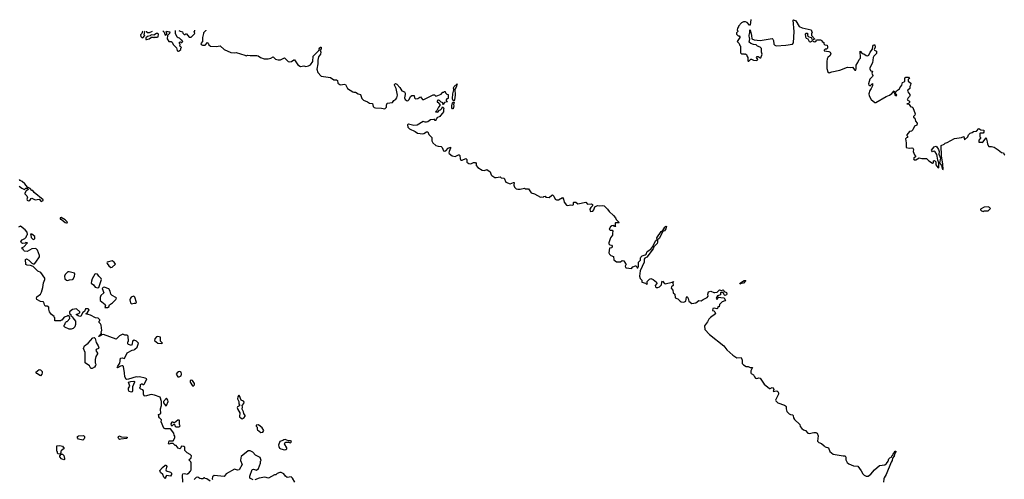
# Model space of a CAD drawing. Extents: x 2219101 to 2444320, y 201258 to 358766.
# Tile 345 of 349: x 2364841 to 2379688, y 348570 to 355504. Entities that reach past the tile are written whole.
import ezdxf

# ---------------------------------------------------------------- set-up
doc = ezdxf.new("R2010")
doc.units = 0

msp = doc.modelspace()

# ---------------------------------------------------------------- linework, layer by layer
at = {"layer": '0CON10XD'}
for points in [[(2375866, 355504), (2375855, 355420), (2375845, 355420), (2375811, 355461), (2375783, 355473), (2375755, 355473), (2375724, 355456), (2375680, 355405), (2375680, 355395), (2375662, 355378), (2375660, 355345), (2375670, 355335), (2375670, 355325), (2375650, 355305), (2375650, 355285), (2375672, 355262), (2375688, 355258), (2375700, 355245), (2375700, 355235), (2375660, 355175), (2375690, 355145), (2375700, 355115), (2375710, 355105), (2375710, 355005), (2375725, 354990), (2375765, 354990), (2375775, 354980), (2375785, 354990), (2375798, 354978), (2375808, 354948), (2375820, 354935), (2375820, 354885), (2375825, 354880), (2375835, 354880), (2375865, 354910), (2375875, 354910), (2375905, 354892), (2375955, 354890), (2375970, 354905), (2375950, 354935), (2375963, 354947), (2375975, 354948), (2376005, 354930), (2376015, 354930), (2376037, 354983), (2376028, 355015), (2376025, 355070), (2376007, 355087), (2375964, 355104), (2375945, 355122), (2375907, 355127), (2375864, 355144), (2375842, 355165), (2375850, 355215), (2375844, 355224), (2375840, 355265), (2375844, 355296), (2375850, 355305), (2375850, 355345), (2375855, 355350), (2375877, 355265), (2375880, 355215), (2375915, 355198), (2376005, 355189), (2376185, 355220), (2376195, 355212), (2376205, 355188), (2376213, 355134), (2376225, 355118), (2376245, 355109), (2376395, 355117), (2376495, 355136), (2376508, 355155), (2376517, 355325), (2376504, 355495), (2376508, 355502), (2376542, 355485), (2376595, 355402), (2376641, 355381), (2376775, 355350), (2376790, 355305), (2376780, 355295), (2376780, 355265), (2376828, 355212), (2376795, 355200), (2376778, 355228), (2376745, 355240), (2376730, 355255), (2376722, 355272), (2376730, 355285), (2376713, 355293), (2376694, 355296), (2376683, 355287), (2376688, 355245), (2376700, 355225), (2376727, 355217), (2376745, 355173), (2376765, 355169), (2376795, 355190), (2376812, 355172), (2376832, 355168), (2376850, 355185), (2376855, 355200), (2376915, 355198), (2376935, 355190), (2376940, 355175), (2376965, 355160), (2376968, 355138), (2376980, 355125), (2377017, 355117), (2377022, 355095), (2377020, 355075), (2377005, 355060), (2376985, 355060), (2376970, 355045), (2376970, 355035), (2377040, 355025), (2377060, 355015), (2377070, 354995), (2377060, 354965), (2377028, 354935), (2377018, 354915), (2377013, 354875), (2377013, 354765), (2377028, 354715), (2377045, 354702), (2377085, 354718), (2377205, 354741), (2377325, 354788), (2377365, 354782), (2377397, 354787), (2377432, 354742), (2377448, 354742), (2377456, 354766), (2377453, 354815), (2377481, 354859), (2377497, 354905), (2377519, 354925), (2377519, 354965), (2377512, 354995), (2377515, 355028), (2377543, 354993), (2377567, 354987), (2377605, 354961), (2377625, 354958), (2377645, 354970), (2377663, 355015), (2377699, 355061), (2377703, 355105), (2377712, 355118), (2377725, 355126), (2377735, 355122), (2377741, 355089), (2377723, 355055), (2377732, 355042), (2377758, 355028), (2377758, 354995), (2377718, 354952), (2377711, 354935), (2377701, 354855), (2377657, 354765), (2377675, 354732), (2377698, 354725), (2377692, 354695), (2377706, 354664), (2377702, 354645), (2377660, 354605), (2377638, 354535), (2377643, 354515), (2377665, 354507), (2377700, 354540), (2377698, 354505), (2377682, 354465), (2377660, 354435), (2377643, 354385), (2377651, 354355), (2377682, 354302), (2377735, 354253), (2377750, 354255), (2377905, 354344), (2377955, 354363), (2377990, 354390), (2378025, 354430), (2378030, 354415), (2378020, 354405), (2378030, 354395), (2378038, 354365), (2378045, 354358), (2378065, 354362), (2378062, 354375), (2378048, 354388), (2378048, 354402), (2378062, 354428), (2378108, 354462), (2378110, 354475), (2378140, 354515), (2378152, 354555), (2378180, 354565), (2378190, 354575), (2378188, 354615), (2378195, 354630), (2378205, 354638), (2378245, 354638), (2378258, 354615), (2378240, 354605), (2378238, 354592), (2378240, 354575), (2378278, 354545), (2378272, 354515), (2378261, 354495), (2378262, 354465), (2378235, 354440), (2378230, 354425), (2378233, 354413), (2378262, 354375), (2378263, 354357), (2378260, 354345), (2378238, 354325), (2378223, 354295), (2378257, 354275), (2378260, 354255), (2378245, 354240), (2378220, 354235), (2378248, 354228), (2378270, 354205), (2378270, 354195), (2378295, 354190), (2378307, 354177), (2378342, 354085), (2378337, 354063), (2378320, 354045), (2378320, 354035), (2378338, 354018), (2378347, 353975), (2378372, 353945), (2378373, 353935), (2378366, 353914), (2378332, 353895), (2378308, 353842), (2378287, 353823), (2378260, 353815), (2378220, 353765), (2378220, 353755), (2378230, 353745), (2378230, 353725), (2378215, 353720), (2378200, 353705), (2378210, 353645), (2378210, 353575), (2378255, 353563), (2378295, 353570), (2378308, 353565), (2378318, 353545), (2378312, 353515), (2378332, 353465), (2378350, 353445), (2378350, 353435), (2378322, 353415), (2378320, 353405), (2378329, 353389), (2378355, 353389), (2378405, 353418), (2378445, 353408), (2378465, 353412), (2378515, 353408), (2378550, 353375), (2378605, 353338), (2378620, 353345), (2378620, 353375), (2378635, 353378), (2378657, 353357), (2378657, 353315), (2378685, 353272), (2378695, 353270), (2378700, 353275), (2378702, 353315), (2378700, 353345), (2378683, 353383), (2378674, 353445), (2378668, 353468), (2378645, 353508), (2378635, 353518), (2378613, 353517), (2378605, 353510), (2378593, 353523), (2378592, 353535), (2378632, 353585), (2378655, 353597), (2378672, 353585), (2378696, 353546), (2378704, 353515), (2378702, 353475), (2378724, 353414), (2378710, 353345), (2378740, 353305), (2378755, 353250), (2378768, 353242), (2378763, 353325), (2378740, 353450), (2378735, 353608), (2378780, 353625), (2378795, 353640), (2378825, 353650), (2378937, 353713), (2379042, 353728), (2379075, 353740), (2379085, 353692), (2379140, 353735), (2379150, 353765), (2379175, 353790), (2379205, 353800), (2379223, 353817), (2379267, 353823), (2379305, 353860), (2379333, 353843), (2379378, 353838), (2379380, 353805), (2379367, 353793), (2379325, 353790), (2379320, 353785), (2379320, 353735), (2379330, 353725), (2379330, 353715), (2379303, 353685), (2379302, 353655), (2379345, 353658), (2379355, 353652), (2379365, 353658), (2379415, 353720), (2379428, 353662), (2379432, 353625), (2379455, 353590), (2379492, 353592), (2379535, 353578), (2379595, 353542), (2379645, 353502), (2379676, 353496), (2379685, 353470), (2379695, 353460)], [(2366698, 355329), (2366694, 355326), (2366680, 355295), (2366662, 355275), (2366665, 355250), (2366683, 355233), (2366695, 355230), (2366730, 355265), (2366720, 355275), (2366730, 355325), (2366725, 355329)], [(2366755, 355203), (2366795, 355213), (2366828, 355242), (2366855, 355240), (2366865, 355232), (2366875, 355240), (2366915, 355238), (2366927, 355245), (2366932, 355285), (2366925, 355297), (2366905, 355297), (2366865, 355270), (2366823, 355277), (2366808, 355262), (2366769, 355251), (2366742, 355228), (2366742, 355205), (2366755, 355203)], [(2366755, 355330), (2366752, 355322), (2366768, 355308), (2366799, 355311), (2366842, 355331)], [(2367000, 355334), (2367020, 355315), (2367035, 355270), (2367060, 355285), (2367060, 355305), (2367050, 355315), (2367055, 355330), (2367105, 355318), (2367098, 355295), (2367070, 355265), (2367062, 355215), (2367090, 355175), (2367125, 355173), (2367142, 355165), (2367155, 355130), (2367205, 355080), (2367215, 355040), (2367225, 355030), (2367235, 355030), (2367247, 355033), (2367268, 355052), (2367270, 355075), (2367278, 355085), (2367265, 355100), (2367253, 355103), (2367260, 355135), (2367250, 355145), (2367250, 355165), (2367265, 355170), (2367275, 355160), (2367285, 355160), (2367300, 355175), (2367286, 355196), (2367275, 355200), (2367250, 355225), (2367228, 355228), (2367215, 355240), (2367190, 355295), (2367192, 355338)], [(2367240, 355339), (2367258, 355328), (2367295, 355320), (2367302, 355302), (2367322, 355282), (2367335, 355280), (2367345, 355290), (2367355, 355290), (2367395, 355240), (2367425, 355240), (2367480, 355295), (2367470, 355325), (2367480, 355335), (2367481, 355343)], [(2367648, 355346), (2367645, 355339), (2367611, 355305), (2367614, 355295), (2367598, 355235), (2367596, 355174), (2367570, 355145), (2367575, 355130), (2367595, 355120), (2367635, 355118), (2367675, 355158), (2367685, 355150), (2367694, 355124), (2367716, 355106), (2367805, 355100), (2367865, 355107), (2367922, 355055), (2368025, 355010), (2368075, 355002), (2368105, 355007), (2368235, 354969), (2368255, 354958), (2368275, 354967), (2368315, 354961), (2368415, 354962), (2368435, 354958), (2368472, 354932), (2368526, 354914), (2368586, 354914), (2368626, 354924), (2368665, 354943), (2368698, 354908), (2368736, 354896), (2368775, 354900), (2368835, 354929), (2368858, 354905), (2368891, 354871), (2368915, 354866), (2368938, 354872), (2368975, 354898), (2368985, 354898), (2369033, 354823), (2369075, 354798), (2369125, 354809), (2369155, 354797), (2369195, 354806), (2369226, 354825), (2369262, 354875), (2369266, 354955), (2369350, 355040), (2369360, 355055), (2369358, 355065), (2369365, 355080), (2369375, 355090), (2369385, 355090), (2369386, 355065), (2369370, 355045), (2369379, 355015), (2369376, 354985), (2369348, 354942), (2369334, 354895), (2369334, 354836), (2369321, 354755), (2369334, 354705), (2369385, 354654), (2369525, 354631), (2369575, 354596), (2369618, 354598), (2369631, 354585), (2369640, 354545), (2369667, 354527), (2369685, 354521), (2369735, 354531), (2369755, 354528), (2369786, 354465), (2369865, 354414), (2369881, 354411), (2369905, 354412), (2369944, 354384), (2369978, 354375), (2370002, 354315), (2370025, 354291), (2370086, 354266), (2370115, 354244), (2370159, 354239), (2370172, 354195), (2370185, 354180), (2370205, 354173), (2370295, 354171), (2370345, 354160), (2370373, 354185), (2370374, 354216), (2370384, 354246), (2370462, 354255), (2370482, 354285), (2370513, 354305), (2370526, 354325), (2370539, 354365), (2370516, 354466), (2370493, 354515), (2370493, 354527), (2370505, 354540), (2370525, 354532), (2370575, 354482), (2370601, 354431), (2370643, 354413), (2370652, 354395), (2370653, 354375), (2370644, 354324), (2370655, 354298), (2370685, 354280), (2370700, 354285), (2370715, 354300), (2370732, 354345), (2370755, 354362), (2370788, 354358), (2370792, 354325), (2370808, 354308), (2370845, 354313), (2370873, 354337), (2370885, 354338), (2370915, 354302), (2370935, 354302), (2371075, 354370), (2371095, 354368), (2371115, 354352), (2371145, 354358), (2371198, 354382), (2371222, 354408), (2371238, 354412), (2371245, 354420), (2371258, 354418), (2371262, 354402), (2371282, 354382), (2371300, 354375), (2371300, 354315), (2371282, 354308), (2371270, 354295), (2371272, 354282), (2371290, 354265), (2371248, 354252), (2371225, 354220), (2371220, 354235), (2371228, 354248), (2371195, 354260), (2371170, 354285), (2371155, 354292), (2371145, 354290), (2371134, 354276), (2371135, 354260), (2371150, 354255), (2371180, 354215), (2371154, 354186), (2371128, 354122), (2371115, 354120), (2371112, 354112), (2371145, 354110), (2371172, 354138), (2371188, 354142), (2371207, 354163), (2371215, 354190), (2371240, 354165), (2371230, 354155), (2371230, 354115), (2371217, 354093), (2371185, 354060), (2371178, 354042), (2371130, 354025), (2371130, 354015), (2371120, 354005), (2371118, 353982), (2371102, 353982), (2371098, 353998), (2371085, 354000), (2371035, 353993), (2370995, 353963), (2370975, 353958), (2370955, 353958), (2370925, 353968), (2370835, 353910), (2370785, 353909), (2370705, 353926), (2370687, 353915), (2370694, 353884), (2370718, 353858), (2370805, 353816), (2370841, 353791), (2370918, 353782), (2370935, 353787), (2370975, 353812), (2370995, 353810), (2371012, 353772), (2371057, 353725), (2371056, 353675), (2371069, 353645), (2371115, 353606), (2371150, 353595), (2371195, 353592), (2371210, 353575), (2371232, 353525), (2371245, 353518), (2371265, 353524), (2371304, 353566), (2371335, 353583), (2371339, 353565), (2371317, 353515), (2371314, 353495), (2371319, 353485), (2371361, 353451), (2371405, 353439), (2371455, 353467), (2371467, 353467), (2371476, 353456), (2371481, 353405), (2371495, 353386), (2371515, 353382), (2371568, 353408), (2371581, 353395), (2371584, 353355), (2371615, 353332), (2371645, 353328), (2371685, 353349), (2371715, 353348), (2371723, 353335), (2371726, 353305), (2371748, 353275), (2371815, 353232), (2371850, 353230), (2371886, 353246), (2371935, 353209), (2371949, 353165), (2371961, 353151), (2372005, 353124), (2372025, 353121), (2372085, 353132), (2372100, 353120), (2372144, 353114), (2372172, 353055), (2372235, 353026), (2372285, 353049), (2372295, 353048), (2372291, 353005), (2372301, 352975), (2372325, 352954), (2372351, 352949), (2372385, 352947), (2372455, 352960), (2372465, 352952), (2372512, 352952), (2372555, 352892), (2372605, 352878), (2372695, 352824), (2372715, 352830), (2372735, 352828), (2372745, 352838), (2372765, 352840), (2372775, 352828), (2372825, 352822), (2372865, 352858), (2372875, 352860), (2372895, 352840), (2372915, 352798), (2372935, 352787), (2372965, 352788), (2373025, 352822), (2373042, 352795), (2373049, 352749), (2373085, 352708), (2373105, 352701), (2373145, 352709), (2373180, 352705), (2373190, 352715), (2373190, 352745), (2373195, 352750), (2373225, 352750), (2373255, 352728), (2373375, 352750), (2373405, 352719), (2373465, 352727), (2373476, 352716), (2373477, 352693), (2373451, 352669), (2373438, 352645), (2373442, 352615), (2373451, 352611), (2373485, 352616), (2373498, 352635), (2373511, 352679), (2373555, 352701), (2373585, 352696), (2373625, 352701), (2373655, 352694), (2373706, 352646), (2373730, 352610), (2373795, 352552), (2373824, 352514)], [(2371385, 354280), (2371372, 354292), (2371369, 354315), (2371374, 354385), (2371388, 354445), (2371382, 354475), (2371392, 354498), (2371437, 354537), (2371424, 354485), (2371403, 354455), (2371408, 354365), (2371399, 354295), (2371385, 354280)], [(2371375, 354160), (2371365, 354160), (2371356, 354175), (2371356, 354205), (2371365, 354250), (2371375, 354260), (2371385, 354260), (2371390, 354255), (2371381, 354225), (2371387, 354205), (2371375, 354160)], [(2364835, 352990), (2364875, 352960), (2364915, 352942), (2364935, 352960), (2364955, 352960), (2364970, 352945), (2364965, 352932), (2364948, 352932), (2364937, 352923), (2364918, 352885), (2364920, 352875), (2364947, 352847), (2364958, 352815), (2364950, 352795), (2364955, 352780), (2364975, 352772), (2364992, 352778), (2365014, 352806), (2365025, 352810), (2365076, 352786), (2365134, 352794), (2365165, 352760), (2365196, 352774), (2365196, 352784), (2365059, 352899), (2365040, 352925), (2365025, 352929), (2365000, 352955), (2364958, 352978), (2364916, 353026), (2364876, 353065), (2364849, 353079), (2364840, 353095)], [(2379375, 352612), (2379385, 352618), (2379442, 352618), (2379480, 352655), (2379465, 352670), (2379445, 352678), (2379383, 352677), (2379330, 352645), (2379330, 352635), (2379345, 352620), (2379375, 352612)], [(2365545, 352437), (2365555, 352440), (2365560, 352445), (2365556, 352455), (2365525, 352484), (2365465, 352520), (2365450, 352515), (2365450, 352495), (2365465, 352492), (2365524, 352444), (2365545, 352437)], [(2373824, 352514), (2373837, 352487), (2373880, 352445), (2373875, 352440), (2373825, 352440), (2373820, 352435), (2373820, 352395), (2373828, 352382), (2373812, 352382), (2373798, 352398), (2373768, 352392), (2373751, 352379), (2373730, 352345), (2373745, 352330), (2373775, 352330), (2373787, 352315), (2373780, 352285), (2373782, 352255), (2373749, 352211), (2373722, 352135), (2373725, 352120), (2373738, 352108), (2373765, 352100), (2373772, 352085), (2373768, 352062), (2373733, 352057), (2373726, 351985), (2373735, 351964), (2373754, 351944), (2373795, 351932), (2373802, 351882), (2373842, 351852), (2373901, 351849), (2373925, 351870), (2373948, 351865), (2373974, 351824), (2373988, 351815), (2373970, 351785), (2373976, 351766), (2373985, 351759), (2374065, 351752), (2374084, 351776), (2374125, 351790), (2374135, 351788), (2374151, 351761), (2374159, 351761), (2374174, 351785), (2374170, 351845), (2374204, 351875), (2374200, 351905), (2374209, 351921), (2374228, 351942), (2374273, 351955), (2374285, 351964), (2374303, 352005), (2374356, 352044), (2374389, 352081), (2374413, 352137), (2374435, 352171), (2374453, 352187), (2374450, 352215), (2374515, 352309), (2374538, 352322), (2374568, 352375), (2374585, 352388), (2374595, 352385), (2374585, 352351), (2374565, 352320), (2374540, 352310), (2374481, 352205), (2374456, 352185), (2374460, 352145), (2374452, 352125), (2374402, 352078), (2374392, 352045), (2374299, 351921), (2374268, 351905), (2374255, 351889), (2374256, 351845), (2374197, 351715), (2374185, 351635), (2374195, 351598), (2374221, 351575), (2374222, 351545), (2374275, 351530), (2374293, 351513), (2374308, 351525), (2374300, 351535), (2374300, 351555), (2374335, 351590), (2374355, 351597), (2374392, 351585), (2374445, 351546), (2374450, 351525), (2374421, 351495), (2374429, 351475), (2374444, 351464), (2374465, 351462), (2374488, 351472), (2374516, 351504), (2374524, 351545), (2374535, 351558), (2374563, 351523), (2374575, 351521), (2374678, 351542), (2374700, 351555), (2374690, 351535), (2374694, 351495), (2374670, 351475), (2374666, 351455), (2374687, 351425), (2374694, 351385), (2374721, 351361), (2374726, 351306), (2374765, 351291), (2374801, 351255), (2374817, 351247), (2374855, 351244), (2374883, 351255), (2374894, 351316), (2374905, 351330), (2374919, 351299), (2374928, 351255), (2374975, 351222), (2375038, 351232), (2375082, 351265), (2375115, 351260), (2375146, 351284), (2375206, 351314), (2375220, 351335), (2375218, 351365), (2375225, 351400), (2375264, 351406), (2375305, 351386), (2375325, 351387), (2375357, 351393), (2375395, 351427), (2375425, 351420), (2375448, 351428), (2375458, 351418), (2375462, 351402), (2375499, 351389), (2375503, 351365), (2375498, 351352), (2375475, 351342), (2375461, 351355), (2375448, 351388), (2375415, 351390), (2375408, 351382), (2375408, 351355), (2375365, 351338), (2375352, 351325), (2375343, 351305), (2375355, 351290), (2375367, 351293), (2375372, 351318), (2375385, 351320), (2375415, 351311), (2375465, 351310), (2375468, 351295), (2375481, 351275), (2375475, 351264), (2375431, 351249), (2375394, 351205), (2375386, 351174), (2375370, 351170), (2375363, 351147), (2375355, 351142), (2375315, 351151), (2375292, 351145), (2375288, 351118), (2375305, 351112), (2375322, 351095), (2375332, 351065), (2375258, 351012), (2375234, 350985), (2375212, 350945), (2375168, 350885), (2375171, 350831), (2375242, 350755), (2375456, 350586), (2375506, 350525), (2375595, 350443), (2375655, 350403), (2375720, 350410), (2375736, 350365), (2375737, 350315), (2375755, 350295), (2375795, 350272), (2375825, 350272), (2375855, 350256), (2375884, 350256), (2375890, 350255), (2375866, 350205), (2375867, 350175), (2375872, 350165), (2375905, 350146), (2375919, 350115), (2375935, 350096), (2375955, 350089), (2375985, 350100), (2376005, 350098), (2376065, 350006), (2376145, 349941), (2376155, 349939), (2376185, 349956), (2376202, 349952), (2376210, 349925), (2376202, 349895), (2376255, 349904), (2376273, 349893), (2376282, 349875), (2376284, 349855), (2376238, 349765), (2376242, 349752), (2376273, 349723), (2376375, 349690), (2376389, 349679), (2376396, 349666), (2376396, 349634), (2376409, 349595), (2376445, 349559), (2376465, 349549), (2376498, 349545), (2376506, 349526), (2376510, 349495), (2376525, 349470), (2376605, 349398), (2376609, 349365), (2376633, 349335), (2376658, 349318), (2376688, 349308), (2376725, 349268), (2376745, 349260), (2376816, 349276), (2376846, 349276), (2376866, 349266), (2376882, 349225), (2376873, 349143), (2376893, 349123), (2376931, 349111), (2376973, 349073), (2376988, 349058), (2377036, 349046), (2377055, 348988), (2377105, 348951), (2377257, 348923), (2377290, 348925), (2377297, 348905), (2377296, 348865), (2377319, 348825), (2377345, 348806), (2377415, 348774), (2377478, 348768), (2377530, 348700), (2377555, 348651), (2377575, 348631), (2377606, 348616), (2377635, 348620), (2377675, 348647), (2377730, 348715), (2377805, 348778), (2377885, 348790), (2377910, 348810), (2377937, 348843), (2377945, 348880), (2377960, 348895), (2377986, 348904), (2377993, 348925), (2378006, 348935), (2378015, 348962), (2378028, 348972), (2378043, 348995), (2378050, 348995), (2378053, 348985), (2378037, 348963), (2378025, 348919), (2378000, 348890), (2377998, 348855), (2377981, 348829), (2377906, 348644), (2377878, 348592), (2377870, 348575), (2377864, 348525)], [(2364977, 351877), (2365025, 351832), (2365043, 351823), (2365065, 351822), (2365086, 351844), (2365140, 351925), (2365140, 351945), (2365110, 352025), (2365082, 352052), (2365025, 352048), (2364955, 352008), (2364913, 352013), (2364900, 352025), (2364895, 352040), (2364880, 352045), (2364880, 352065), (2364905, 352078), (2364960, 352135), (2364935, 352140), (2364925, 352130), (2364888, 352128), (2364870, 352135), (2364858, 352155), (2364877, 352183), (2364920, 352205), (2364940, 352225), (2364948, 352252), (2364960, 352265), (2364955, 352300), (2364922, 352335), (2364855, 352390), (2364825, 352372)], [(2365055, 352190), (2365070, 352205), (2365070, 352235), (2365025, 352270), (2365002, 352268), (2365010, 352255), (2365015, 352220), (2365040, 352195), (2365055, 352190)], [(2367301, 348525), (2367297, 348635), (2367302, 348655), (2367325, 348658), (2367365, 348650), (2367375, 348660), (2367385, 348660), (2367418, 348692), (2367428, 348715), (2367427, 348817), (2367420, 348835), (2367390, 348865), (2367428, 348895), (2367432, 348922), (2367413, 348943), (2367365, 348968), (2367330, 349005), (2367330, 349055), (2367317, 349067), (2367275, 349070), (2367270, 349045), (2367255, 349032), (2367232, 349042), (2367198, 349078), (2367185, 349080), (2367155, 349110), (2367115, 349108), (2367095, 349100), (2367082, 349112), (2367095, 349148), (2367105, 349152), (2367155, 349150), (2367182, 349195), (2367182, 349222), (2367172, 349235), (2367167, 349267), (2367115, 349330), (2367035, 349330), (2367014, 349344), (2366972, 349435), (2366978, 349465), (2366948, 349495), (2366938, 349515), (2366937, 349537), (2366930, 349545), (2366968, 349565), (2366963, 349635), (2366980, 349685), (2366978, 349745), (2366958, 349808), (2366875, 349838), (2366825, 349848), (2366735, 349822), (2366718, 349828), (2366708, 349855), (2366707, 349907), (2366695, 349920), (2366665, 349930), (2366650, 349945), (2366650, 349955), (2366660, 349965), (2366662, 349998), (2366675, 350010), (2366685, 350010), (2366695, 350000), (2366715, 350000), (2366725, 350010), (2366760, 350085), (2366735, 350098), (2366645, 350118), (2366615, 350112), (2366595, 350118), (2366479, 350081), (2366455, 350078), (2366445, 350082), (2366424, 350115), (2366423, 350175), (2366405, 350270), (2366395, 350283), (2366383, 350283), (2366362, 350278), (2366315, 350250), (2366310, 350255), (2366318, 350275), (2366350, 350320), (2366362, 350398), (2366385, 350402), (2366420, 350395), (2366461, 350479), (2366535, 350520), (2366565, 350522), (2366579, 350531), (2366610, 350565), (2366630, 350625), (2366600, 350655), (2366565, 350670), (2366543, 350655), (2366536, 350614), (2366525, 350590), (2366483, 350603), (2366470, 350615), (2366470, 350645), (2366480, 350655), (2366477, 350727), (2366462, 350742), (2366425, 350743), (2366395, 350758), (2366375, 350752), (2366347, 350733), (2366295, 350682), (2366105, 350753), (2366078, 350752), (2366060, 350735), (2366032, 350722), (2366032, 350728), (2366040, 350730), (2366072, 350768), (2366070, 350795), (2366078, 350815), (2366067, 350897), (2366060, 350915), (2366040, 350935), (2366040, 350955), (2366050, 350965), (2366048, 350975), (2366022, 351002), (2365985, 351008), (2365908, 351048), (2365840, 351065), (2365863, 351087), (2365888, 351125), (2365875, 351140), (2365835, 351140), (2365816, 351104), (2365792, 351085), (2365765, 351032), (2365745, 351027), (2365720, 351035), (2365690, 351055), (2365731, 351069), (2365748, 351085), (2365748, 351095), (2365695, 351140), (2365635, 351130), (2365592, 351098), (2365592, 351072), (2365610, 351055), (2365612, 351042), (2365635, 351020), (2365640, 351005), (2365680, 350955), (2365680, 350905), (2365671, 350869), (2365645, 350843), (2365615, 350833), (2365585, 350837), (2365520, 350865), (2365510, 350875), (2365510, 350895), (2365520, 350905), (2365532, 350938), (2365545, 350950), (2365555, 350950), (2365598, 350995), (2365590, 351025), (2365578, 351038), (2365565, 351040), (2365555, 351030), (2365513, 351017), (2365475, 350970), (2365465, 350970), (2365455, 350960), (2365372, 350962), (2365370, 351005), (2365360, 351015), (2365360, 351025), (2365320, 351055), (2365290, 351095), (2365280, 351135), (2365280, 351165), (2365255, 351180), (2365225, 351180), (2365213, 351203), (2365205, 351240), (2365197, 351247), (2365155, 351250), (2365100, 351285), (2365093, 351305), (2365099, 351321), (2365152, 351365), (2365170, 351395), (2365190, 351465), (2365200, 351535), (2365220, 351585), (2365219, 351605), (2365160, 351690), (2365112, 351712), (2365045, 351778), (2365006, 351796), (2364951, 351801), (2364931, 351811), (2364928, 351885), (2364945, 351896), (2364977, 351877)], [(2366215, 351767), (2366235, 351770), (2366283, 351815), (2366265, 351846), (2366235, 351864), (2366162, 351848), (2366156, 351835), (2366159, 351825), (2366185, 351788), (2366215, 351767)], [(2365565, 351568), (2365575, 351572), (2365591, 351579), (2365637, 351583), (2365645, 351590), (2365668, 351635), (2365670, 351665), (2365665, 351680), (2365585, 351702), (2365565, 351700), (2365525, 351660), (2365518, 351635), (2365523, 351593), (2365544, 351574), (2365565, 351568)], [(2366015, 351457), (2366035, 351462), (2366072, 351585), (2366068, 351598), (2366034, 351634), (2366016, 351666), (2365985, 351672), (2365972, 351665), (2365933, 351595), (2365921, 351559), (2365918, 351528), (2365955, 351502), (2365979, 351469), (2366015, 351457)], [(2366122, 351162), (2366165, 351162), (2366190, 351175), (2366188, 351185), (2366195, 351202), (2366238, 351232), (2366292, 351285), (2366298, 351305), (2366290, 351315), (2366235, 351342), (2366214, 351364), (2366205, 351410), (2366183, 351443), (2366115, 351470), (2366100, 351465), (2366083, 351447), (2366107, 351385), (2366066, 351344), (2366056, 351314), (2366053, 351265), (2366127, 351205), (2366132, 351195), (2366122, 351162)], [(2375705, 351512), (2375700, 351525), (2375710, 351535), (2375765, 351568), (2375788, 351568), (2375755, 351528), (2375718, 351522), (2375705, 351512)], [(2366525, 351219), (2366545, 351221), (2366565, 351229), (2366593, 351227), (2366602, 351235), (2366578, 351318), (2366569, 351329), (2366555, 351333), (2366520, 351320), (2366510, 351305), (2366502, 351275), (2366511, 351231), (2366525, 351219)], [(2365935, 350240), (2365915, 350243), (2365892, 350282), (2365830, 350325), (2365830, 350485), (2365802, 350545), (2365817, 350583), (2365875, 350622), (2365945, 350702), (2365965, 350708), (2365980, 350695), (2365993, 350633), (2366023, 350585), (2366033, 350555), (2366030, 350545), (2365994, 350526), (2365988, 350515), (2366012, 350475), (2366012, 350465), (2365989, 350425), (2365979, 350375), (2365977, 350327), (2365989, 350305), (2365986, 350285), (2365968, 350262), (2365935, 350240)], [(2366985, 350618), (2366992, 350625), (2366966, 350656), (2366962, 350712), (2366925, 350723), (2366905, 350720), (2366879, 350691), (2366874, 350665), (2366925, 350622), (2366985, 350618)], [(2365155, 350133), (2365098, 350165), (2365083, 350185), (2365135, 350227), (2365155, 350222), (2365177, 350195), (2365180, 350175), (2365174, 350155), (2365155, 350133)], [(2367245, 350114), (2367275, 350131), (2367283, 350155), (2367274, 350185), (2367255, 350196), (2367235, 350192), (2367213, 350177), (2367201, 350155), (2367223, 350115), (2367245, 350114)], [(2366525, 349883), (2366492, 349895), (2366479, 349915), (2366480, 349945), (2366500, 349975), (2366480, 350035), (2366515, 350048), (2366562, 350052), (2366570, 350045), (2366570, 350035), (2366544, 349966), (2366544, 349905), (2366535, 349888), (2366525, 349883)], [(2367455, 349974), (2367476, 349995), (2367478, 350015), (2367445, 350060), (2367425, 350064), (2367412, 350055), (2367411, 350035), (2367445, 349978), (2367455, 349974)], [(2367045, 349678), (2367055, 349682), (2367079, 349745), (2367074, 349765), (2367055, 349792), (2367010, 349745), (2367010, 349725), (2367022, 349702), (2367045, 349678)], [(2368195, 349482), (2368226, 349504), (2368241, 349525), (2368240, 349535), (2368219, 349565), (2368216, 349586), (2368196, 349626), (2368200, 349665), (2368193, 349685), (2368218, 349712), (2368223, 349735), (2368217, 349747), (2368182, 349765), (2368155, 349830), (2368145, 349837), (2368130, 349815), (2368124, 349784), (2368144, 349745), (2368147, 349707), (2368158, 349685), (2368145, 349673), (2368123, 349665), (2368118, 349655), (2368130, 349621), (2368159, 349575), (2368156, 349515), (2368180, 349490), (2368195, 349482)], [(2367245, 349360), (2367260, 349375), (2367252, 349395), (2367250, 349455), (2367245, 349460), (2367225, 349460), (2367175, 349420), (2367165, 349420), (2367155, 349430), (2367135, 349430), (2367120, 349405), (2367125, 349380), (2367145, 349380), (2367162, 349398), (2367175, 349400), (2367180, 349375), (2367195, 349360), (2367245, 349360)], [(2368475, 349278), (2368505, 349283), (2368523, 349305), (2368499, 349349), (2368440, 349390), (2368408, 349385), (2368404, 349374), (2368423, 349355), (2368419, 349325), (2368426, 349315), (2368475, 349278)], [(2365795, 349162), (2365728, 349175), (2365714, 349194), (2365714, 349216), (2365726, 349224), (2365805, 349230), (2365820, 349215), (2365820, 349195), (2365815, 349180), (2365795, 349162)], [(2366345, 349173), (2366335, 349180), (2366327, 349205), (2366335, 349228), (2366375, 349213), (2366460, 349205), (2366460, 349195), (2366452, 349188), (2366365, 349174), (2366345, 349173)], [(2365445, 348950), (2365422, 348952), (2365410, 348965), (2365410, 348985), (2365400, 348995), (2365403, 349077), (2365445, 349080), (2365485, 349070), (2365510, 349035), (2365470, 349005), (2365463, 348995), (2365462, 348968), (2365445, 348950)], [(2368835, 349016), (2368855, 349019), (2368868, 349032), (2368870, 349045), (2368834, 349105), (2368842, 349125), (2368855, 349132), (2368895, 349132), (2368925, 349122), (2368935, 349130), (2368938, 349145), (2368925, 349150), (2368895, 349148), (2368845, 349170), (2368825, 349168), (2368806, 349154), (2368761, 349139), (2368744, 349085), (2368746, 349065), (2368759, 349039), (2368778, 349028), (2368835, 349016)], [(2365505, 348863), (2365471, 348881), (2365448, 348908), (2365448, 348922), (2365465, 348950), (2365485, 348950), (2365507, 348927), (2365518, 348885), (2365515, 348870), (2365505, 348863)], [(2368363, 348563), (2368310, 348585), (2368310, 348615), (2368344, 348716), (2368365, 348723), (2368412, 348708), (2368440, 348735), (2368470, 348815), (2368470, 348845), (2368480, 348855), (2368465, 348900), (2368396, 348936), (2368355, 348982), (2368315, 349002), (2368285, 349002), (2368182, 348915), (2368174, 348895), (2368169, 348855), (2368196, 348794), (2368148, 348715), (2368125, 348710), (2368078, 348722), (2367955, 348652), (2367925, 348610), (2367775, 348630), (2367750, 348605), (2367742, 348575), (2367748, 348565)], [(2367035, 348580), (2367015, 348600), (2367000, 348645), (2366963, 348673), (2366953, 348705), (2366995, 348750), (2367035, 348782), (2367045, 348783), (2367055, 348778), (2367060, 348765), (2367042, 348715), (2367050, 348700), (2367115, 348680), (2367132, 348665), (2367132, 348645), (2367115, 348620), (2367055, 348630), (2367038, 348602), (2367040, 348585), (2367035, 348580)], [(2368991, 348525), (2368955, 348588), (2368936, 348606), (2368875, 348597), (2368848, 348615), (2368824, 348654), (2368785, 348672), (2368765, 348672), (2368725, 348660), (2368705, 348640), (2368685, 348638), (2368592, 348588), (2368535, 348600), (2368454, 348586), (2368385, 348562)], [(2367715, 348542), (2367665, 348578), (2367635, 348580), (2367625, 348590), (2367615, 348590), (2367602, 348578), (2367575, 348578), (2367555, 348580), (2367525, 348600), (2367502, 348598), (2367470, 348565)]]:
    msp.add_lwpolyline(points, dxfattribs=at)

doc.saveas('drawing.dxf')
